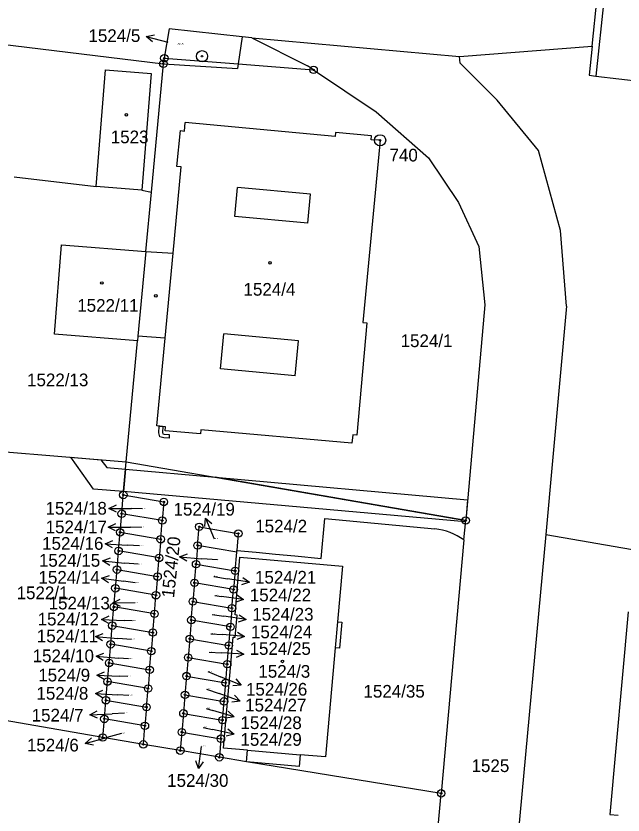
# Model space of a CAD drawing. Extents: x -755819 to -753140, y -1169796 to -1166000.
# Drawn here: x -755354.7 to -755273.4, y -1167489.6 to -1167382.6 of the extents above; entities that cross this region are included whole.
import ezdxf

# ---------------------------------------------------------------- set-up
doc = ezdxf.new("R2010")
doc.units = 0
for name, color, linetype in [('Vrstva 1', 7, 'Continuous'), ('Vrstva 16', 7, 'Continuous'), ('Vrstva 17', 7, 'Continuous'), ('Vrstva 18', 7, 'Continuous'), ('Vrstva 19', 7, 'Continuous'), ('Vrstva 24', 7, 'Continuous'), ('Vrstva 25', 7, 'Continuous'), ('Vrstva 27', 7, 'Continuous'), ('Vrstva 4', 7, 'Continuous'), ('Vrstva 6', 7, 'Continuous')]:
    doc.layers.add(name, color=color, linetype=linetype)

msp = doc.modelspace()

# ---------------------------------------------------------------- linework, layer by layer
at = {"layer": 'Vrstva 1'}
for p, q in [((-755274.17, -1167363.61), (-755277.03, -1167390.61)), ((-755277.52, -1167386.63), (-755276.37, -1167375.43)), ((-755334.23, -1167384.27), (-755334.86, -1167388.23)), ((-755324.43, -1167385.34), (-755334.23, -1167384.27)), ((-755323.11, -1167385.48), (-755324.43, -1167385.34)), ((-755356.99, -1167386.31), (-755334.98, -1167388.97)), ((-755323.11, -1167385.48), (-755295.28, -1167388)), ((-755323.11, -1167385.48), (-755315.68, -1167389.23)), ((-755295.28, -1167388), (-755277.52, -1167386.63)), ((-755277.52, -1167386.63), (-755277.89, -1167390.5)), ((-755334.98, -1167388.97), (-755334.86, -1167388.23)), ((-755334.86, -1167388.23), (-755324.96, -1167389)), ((-755295.19, -1167388.88), (-755295.28, -1167388)), ((-755336.59, -1167406.17), (-755334.98, -1167388.97)), ((-755324.96, -1167389), (-755314.85, -1167389.79)), ((-755314.85, -1167389.79), (-755315.68, -1167389.23)), ((-755290.22, -1167393.83), (-755295.19, -1167388.88)), ((-755314.85, -1167389.79), (-755306.48, -1167395.41)), ((-755277.89, -1167390.5), (-755277.03, -1167390.61)), ((-755277.03, -1167390.61), (-755237.24, -1167395.46)), ((-755284.69, -1167400.61), (-755290.22, -1167393.83)), ((-755306.48, -1167395.41), (-755299.43, -1167401.59)), ((-755332.16, -1167397.98), (-755332.05, -1167396.83)), ((-755311.97, -1167398.71), (-755332.05, -1167396.83)), ((-755333.16, -1167402.75), (-755332.71, -1167397.93)), ((-755332.71, -1167397.93), (-755332.16, -1167397.98)), ((-755311.91, -1167398.16), (-755311.97, -1167398.71)), ((-755307.1, -1167398.61), (-755311.91, -1167398.16)), ((-755305.93, -1167399.22), (-755308.23, -1167423.64)), ((-755307.15, -1167399.16), (-755307.1, -1167398.61)), ((-755305.93, -1167399.22), (-755307.15, -1167399.16)), ((-755281.73, -1167411.32), (-755284.69, -1167400.61)), ((-755299.43, -1167401.59), (-755295.43, -1167407.56)), ((-755333.69, -1167414.33), (-755332.61, -1167402.8)), ((-755332.61, -1167402.8), (-755333.16, -1167402.75)), ((-755355.01, -1167404.1), (-755344.01, -1167405.43)), ((-755337.89, -1167405.92), (-755344.01, -1167405.43)), ((-755337.89, -1167405.92), (-755336.59, -1167406.17)), ((-755337.33, -1167414.12), (-755336.59, -1167406.17)), ((-755295.43, -1167407.56), (-755292.69, -1167413.43)), ((-755280.95, -1167421.43), (-755281.73, -1167411.32)), ((-755349.58, -1167425.21), (-755348.65, -1167413.24)), ((-755348.65, -1167413.24), (-755337.33, -1167414.12)), ((-755337.33, -1167414.12), (-755338.42, -1167425.47)), ((-755337.33, -1167414.12), (-755333.69, -1167414.33)), ((-755292.69, -1167413.43), (-755291.87, -1167421.27)), ((-755291.87, -1167421.27), (-755294.46, -1167450.16)), ((-755280.95, -1167421.43), (-755283.73, -1167452.02)), ((-755307.69, -1167423.69), (-755309.06, -1167438.71)), ((-755308.23, -1167423.64), (-755307.69, -1167423.69)), ((-755338.46, -1167426.07), (-755349.58, -1167425.21)), ((-755338.42, -1167425.47), (-755338.46, -1167426.07)), ((-755334.76, -1167425.72), (-755338.42, -1167425.47)), ((-755335.86, -1167437.49), (-755334.76, -1167425.72)), ((-755339.98, -1167442.31), (-755338.46, -1167426.07)), ((-755334.71, -1167437.59), (-755335.86, -1167437.49)), ((-755334.76, -1167438.14), (-755334.71, -1167437.59)), ((-755330.02, -1167438.56), (-755334.76, -1167438.14)), ((-755329.97, -1167438.01), (-755330.02, -1167438.56)), ((-755309.71, -1167439.8), (-755329.97, -1167438.01)), ((-755309.6, -1167438.66), (-755309.71, -1167439.8)), ((-755309.06, -1167438.71), (-755309.6, -1167438.66)), ((-755359.93, -1167440.64), (-755339.98, -1167442.31)), ((-755340.36, -1167446.74), (-755339.98, -1167442.31)), ((-755340.57, -1167449.25), (-755340.36, -1167446.74)), ((-755340.36, -1167446.74), (-755334.92, -1167447.67)), ((-755334.92, -1167447.67), (-755335.13, -1167450.16)), ((-755340.78, -1167451.74), (-755340.57, -1167449.25)), ((-755335.13, -1167450.16), (-755340.57, -1167449.25)), ((-755335.34, -1167452.67), (-755335.13, -1167450.16)), ((-755313.81, -1167455.23), (-755313.34, -1167449.88)), ((-755313.34, -1167449.88), (-755298.59, -1167451.28)), ((-755294.69, -1167452.75), (-755294.46, -1167450.16)), ((-755340.99, -1167454.24), (-755340.78, -1167451.74)), ((-755340.78, -1167451.74), (-755335.34, -1167452.67)), ((-755330.4, -1167453.51), (-755330.18, -1167451)), ((-755330.18, -1167451), (-755324.94, -1167451.9)), ((-755335.34, -1167452.67), (-755335.55, -1167455.17)), ((-755324.94, -1167451.9), (-755325.13, -1167454.16)), ((-755294.69, -1167452.75), (-755297.74, -1167486.71)), ((-755283.73, -1167452.02), (-755297.56, -1167602.68)), ((-755330.4, -1167453.51), (-755330.6, -1167456.01)), ((-755325.15, -1167454.4), (-755330.4, -1167453.51)), ((-755341.2, -1167456.74), (-755340.99, -1167454.24)), ((-755335.55, -1167455.17), (-755340.99, -1167454.24)), ((-755325.36, -1167456.9), (-755325.15, -1167454.4)), ((-755325.15, -1167454.4), (-755325.13, -1167454.16)), ((-755325.13, -1167454.16), (-755322.54, -1167454.4)), ((-755322.54, -1167454.4), (-755319.95, -1167454.65)), ((-755319.95, -1167454.65), (-755317.36, -1167454.89)), ((-755317.36, -1167454.89), (-755313.81, -1167455.23)), ((-755335.76, -1167457.67), (-755335.55, -1167455.17)), ((-755330.82, -1167458.51), (-755330.6, -1167456.01)), ((-755330.6, -1167456.01), (-755325.36, -1167456.9)), ((-755325.38, -1167462.81), (-755324.73, -1167455.07)), ((-755324.73, -1167455.07), (-755310.98, -1167456.26)), ((-755341.42, -1167459.24), (-755341.2, -1167456.74)), ((-755341.2, -1167456.74), (-755335.76, -1167457.67)), ((-755325.36, -1167456.9), (-755325.57, -1167459.4)), ((-755310.98, -1167456.26), (-755311.66, -1167463.72)), ((-755335.76, -1167457.67), (-755335.98, -1167460.17)), ((-755330.82, -1167458.51), (-755331.03, -1167461.01)), ((-755325.57, -1167459.4), (-755330.82, -1167458.51)), ((-755341.63, -1167461.74), (-755341.42, -1167459.24)), ((-755335.98, -1167460.17), (-755341.42, -1167459.24)), ((-755336.18, -1167462.66), (-755335.98, -1167460.17)), ((-755325.79, -1167461.9), (-755325.57, -1167459.4)), ((-755331.24, -1167463.5), (-755331.03, -1167461.01)), ((-755331.03, -1167461.01), (-755325.79, -1167461.9)), ((-755341.84, -1167464.24), (-755341.63, -1167461.74)), ((-755336.18, -1167462.66), (-755341.63, -1167461.74)), ((-755325.79, -1167461.9), (-755326, -1167464.4)), ((-755272.67, -1167462.4), (-755275.15, -1167489.55)), ((-755336.4, -1167465.17), (-755336.18, -1167462.66)), ((-755331.24, -1167463.5), (-755331.45, -1167466.01)), ((-755326, -1167464.4), (-755331.24, -1167463.5)), ((-755325.11, -1167462.83), (-755325.38, -1167462.81)), ((-755325.37, -1167465.81), (-755325.11, -1167462.83)), ((-755342.05, -1167466.74), (-755341.84, -1167464.24)), ((-755341.84, -1167464.24), (-755336.4, -1167465.17)), ((-755326.21, -1167466.9), (-755326, -1167464.4)), ((-755311.66, -1167463.72), (-755311.07, -1167463.77)), ((-755311.07, -1167463.77), (-755311.37, -1167467.27)), ((-755336.4, -1167465.17), (-755336.61, -1167467.66)), ((-755331.45, -1167466.01), (-755331.66, -1167468.51)), ((-755331.45, -1167466.01), (-755326.21, -1167466.9)), ((-755326.94, -1167480.66), (-755325.64, -1167465.79)), ((-755325.64, -1167465.79), (-755325.37, -1167465.81)), ((-755342.26, -1167469.24), (-755342.05, -1167466.74)), ((-755336.61, -1167467.66), (-755342.05, -1167466.74)), ((-755336.83, -1167470.16), (-755336.61, -1167467.66)), ((-755326.42, -1167469.4), (-755326.21, -1167466.9)), ((-755311.96, -1167467.22), (-755313.23, -1167481.83)), ((-755311.37, -1167467.27), (-755311.96, -1167467.22)), ((-755331.66, -1167468.51), (-755331.88, -1167471)), ((-755331.66, -1167468.51), (-755326.42, -1167469.4)), ((-755342.47, -1167471.74), (-755342.26, -1167469.24)), ((-755342.26, -1167469.24), (-755336.83, -1167470.16)), ((-755326.63, -1167471.9), (-755326.42, -1167469.4)), ((-755336.83, -1167470.16), (-755337.03, -1167472.67)), ((-755331.88, -1167471), (-755332.09, -1167473.51)), ((-755331.88, -1167471), (-755326.63, -1167471.9)), ((-755342.69, -1167474.24), (-755342.47, -1167471.74)), ((-755337.03, -1167472.67), (-755342.47, -1167471.74)), ((-755326.85, -1167474.39), (-755326.63, -1167471.9)), ((-755337.25, -1167475.16), (-755337.03, -1167472.67)), ((-755332.09, -1167473.51), (-755332.3, -1167476)), ((-755332.09, -1167473.51), (-755326.85, -1167474.39)), ((-755342.9, -1167476.74), (-755342.69, -1167474.24)), ((-755342.69, -1167474.24), (-755337.25, -1167475.16)), ((-755337.25, -1167475.16), (-755337.46, -1167477.66)), ((-755327.06, -1167476.9), (-755326.85, -1167474.39)), ((-755343.11, -1167479.23), (-755364.6, -1167475.48)), ((-755332.3, -1167476), (-755332.51, -1167478.51)), ((-755332.3, -1167476), (-755327.06, -1167476.9)), ((-755343.11, -1167479.23), (-755342.9, -1167476.74)), ((-755337.46, -1167477.66), (-755342.9, -1167476.74)), ((-755327.27, -1167479.39), (-755327.06, -1167476.9)), ((-755337.67, -1167480.15), (-755337.46, -1167477.66)), ((-755337.67, -1167480.15), (-755343.11, -1167479.23)), ((-755332.51, -1167478.51), (-755332.72, -1167480.99)), ((-755332.51, -1167478.51), (-755327.27, -1167479.39)), ((-755327.27, -1167479.39), (-755327.48, -1167481.88)), ((-755332.72, -1167480.99), (-755337.67, -1167480.15)), ((-755327.48, -1167481.88), (-755332.72, -1167480.99)), ((-755323.72, -1167480.94), (-755326.94, -1167480.66)), ((-755323.86, -1167482.5), (-755323.72, -1167480.94)), ((-755316.64, -1167481.55), (-755316.77, -1167483.12)), ((-755313.23, -1167481.83), (-755316.64, -1167481.55)), ((-755323.86, -1167482.5), (-755327.48, -1167481.88)), ((-755297.74, -1167486.71), (-755323.86, -1167482.5)), ((-755316.77, -1167483.12), (-755323.86, -1167482.5)), ((-755300.03, -1167511.52), (-755297.74, -1167486.71)), ((-755275.15, -1167489.55), (-755274.02, -1167489.65))]:
    msp.add_line(p, q, dxfattribs=at)
msp.add_arc((-755299.5, -1167459.59), 8.36, 54.9139, 83.7809, dxfattribs=at)
at = {"layer": 'Vrstva 16'}
for p, q in [((-755337.29, -1167385.3), (-755334.39, -1167386.09)), ((-755342.28, -1167448.53), (-755339.28, -1167448.56)), ((-755337.78, -1167448.58), (-755339.28, -1167448.56)), ((-755329.36, -1167449.86), (-755328.19, -1167452.62)), ((-755342.38, -1167451.03), (-755339.38, -1167451.06)), ((-755337.93, -1167451.08), (-755339.38, -1167451.06)), ((-755342.77, -1167453.28), (-755339.78, -1167453.47)), ((-755338.18, -1167453.57), (-755339.78, -1167453.47)), ((-755343.13, -1167455.58), (-755340.14, -1167455.86)), ((-755338.38, -1167456.02), (-755340.14, -1167455.86)), ((-755332.81, -1167455.03), (-755329.82, -1167455.28)), ((-755327.73, -1167455.45), (-755329.82, -1167455.28)), ((-755343.28, -1167457.87), (-755340.31, -1167458.29)), ((-755328.24, -1167457.67), (-755326.4, -1167457.96)), ((-755323.44, -1167458.42), (-755326.4, -1167457.96)), ((-755338.76, -1167458.51), (-755340.31, -1167458.29)), ((-755328.09, -1167460.22), (-755327.21, -1167460.33)), ((-755341.76, -1167461.21), (-755338.76, -1167461.16)), ((-755324.23, -1167460.72), (-755327.21, -1167460.33)), ((-755343.26, -1167463.4), (-755340.26, -1167463.55)), ((-755328.44, -1167462.77), (-755326.86, -1167462.99)), ((-755323.89, -1167463.42), (-755326.86, -1167462.99)), ((-755339.16, -1167463.61), (-755340.26, -1167463.55)), ((-755328.64, -1167465.32), (-755327.08, -1167465.45)), ((-755324.09, -1167465.71), (-755327.08, -1167465.45)), ((-755344.1, -1167465.71), (-755341.11, -1167465.95)), ((-755339.26, -1167466.1), (-755341.11, -1167465.95)), ((-755344, -1167468.35), (-755341.01, -1167468.59)), ((-755339.65, -1167468.7), (-755341.01, -1167468.59)), ((-755328.84, -1167467.82), (-755327.18, -1167467.9)), ((-755324.18, -1167468.06), (-755327.18, -1167467.9)), ((-755343.9, -1167470.9), (-755340.9, -1167471.01)), ((-755329.04, -1167470.41), (-755327.33, -1167471.09)), ((-755339.75, -1167471.05), (-755340.9, -1167471.01)), ((-755324.54, -1167472.2), (-755327.33, -1167471.09)), ((-755329.19, -1167472.75), (-755327.52, -1167473.34)), ((-755344.1, -1167473.35), (-755341.11, -1167473.52)), ((-755339.6, -1167473.6), (-755341.11, -1167473.52)), ((-755324.69, -1167474.34), (-755327.52, -1167473.34)), ((-755344.86, -1167476.2), (-755341.86, -1167476.04)), ((-755340.2, -1167475.95), (-755341.86, -1167476.04)), ((-755329.24, -1167475.35), (-755328.37, -1167475.6)), ((-755325.49, -1167476.45), (-755328.37, -1167475.6)), ((-755329.64, -1167477.9), (-755328.42, -1167478.16)), ((-755325.49, -1167478.79), (-755328.42, -1167478.16)), ((-755345.45, -1167480.04), (-755342.56, -1167479.24)), ((-755340.6, -1167478.7), (-755342.56, -1167479.24)), ((-755330.26, -1167483.4), (-755329.89, -1167480.42))]:
    msp.add_line(p, q, dxfattribs=at)
for points in [[(-755336.45, -1167386.05), (-755337.29, -1167385.3), (-755336.19, -1167385.08)], [(-755341.29, -1167449.04), (-755342.28, -1167448.53), (-755341.27, -1167448.04)], [(-755341.39, -1167451.54), (-755342.38, -1167451.03), (-755341.37, -1167450.54)], [(-755329.43, -1167450.97), (-755329.36, -1167449.86), (-755328.51, -1167450.58)], [(-755341.81, -1167453.84), (-755342.77, -1167453.28), (-755341.74, -1167452.84)], [(-755331.85, -1167455.61), (-755332.81, -1167455.03), (-755331.77, -1167454.62)], [(-755342.18, -1167456.17), (-755343.13, -1167455.58), (-755342.08, -1167455.17)], [(-755342.36, -1167458.51), (-755343.28, -1167457.87), (-755342.22, -1167457.52)], [(-755324.35, -1167457.78), (-755323.44, -1167458.42), (-755324.5, -1167458.76)], [(-755325.16, -1167460.09), (-755324.23, -1167460.72), (-755325.29, -1167461.08)], [(-755340.75, -1167461.69), (-755341.76, -1167461.21), (-755340.77, -1167460.69)], [(-755342.28, -1167463.95), (-755343.26, -1167463.4), (-755342.23, -1167462.95)], [(-755324.81, -1167462.78), (-755323.89, -1167463.42), (-755324.95, -1167463.77)], [(-755343.14, -1167466.28), (-755344.1, -1167465.71), (-755343.06, -1167465.29)], [(-755325.04, -1167465.13), (-755324.09, -1167465.71), (-755325.13, -1167466.12)], [(-755325.16, -1167467.51), (-755324.18, -1167468.06), (-755325.21, -1167468.51)], [(-755343.04, -1167468.93), (-755344, -1167468.35), (-755342.96, -1167467.93)], [(-755342.92, -1167471.44), (-755343.9, -1167470.9), (-755342.88, -1167470.44)], [(-755325.29, -1167471.36), (-755324.54, -1167472.2), (-755325.66, -1167472.29)], [(-755343.14, -1167473.91), (-755344.1, -1167473.35), (-755343.08, -1167472.91)], [(-755325.47, -1167473.54), (-755324.69, -1167474.34), (-755325.8, -1167474.48)], [(-755343.83, -1167476.65), (-755344.86, -1167476.2), (-755343.88, -1167475.65)], [(-755326.31, -1167475.68), (-755325.49, -1167476.45), (-755326.59, -1167476.64)], [(-755326.36, -1167478.09), (-755325.49, -1167478.79), (-755326.57, -1167479.07)], [(-755344.35, -1167480.26), (-755345.45, -1167480.04), (-755344.62, -1167479.29)], [(-755329.64, -1167482.47), (-755330.26, -1167483.4), (-755330.63, -1167482.34)]]:
    msp.add_lwpolyline(points, dxfattribs=at)
at = {"layer": 'Vrstva 24'}
for centre, radius in [((-755329.8, -1167387.96), 0.75), ((-755334.98, -1167388.97), 0.5), ((-755334.86, -1167388.23), 0.5), ((-755334.86, -1167388.23), 0.1), ((-755329.8, -1167387.96), 0.1), ((-755334.98, -1167388.97), 0.1), ((-755314.85, -1167389.79), 0.5), ((-755314.85, -1167389.79), 0.1), ((-755305.93, -1167399.22), 0.75), ((-755305.93, -1167399.22), 0.1), ((-755340.36, -1167446.74), 0.5), ((-755340.36, -1167446.74), 0.1), ((-755334.92, -1167447.67), 0.5), ((-755334.92, -1167447.67), 0.1), ((-755340.57, -1167449.25), 0.5), ((-755340.57, -1167449.25), 0.1), ((-755335.13, -1167450.16), 0.5), ((-755335.13, -1167450.16), 0.1), ((-755330.18, -1167451), 0.5), ((-755294.46, -1167450.16), 0.5), ((-755294.46, -1167450.16), 0.1), ((-755340.78, -1167451.74), 0.5), ((-755340.78, -1167451.74), 0.1), ((-755330.18, -1167451), 0.1), ((-755324.94, -1167451.9), 0.5), ((-755335.34, -1167452.67), 0.5), ((-755335.34, -1167452.67), 0.1), ((-755324.94, -1167451.9), 0.1), ((-755340.99, -1167454.24), 0.5), ((-755330.4, -1167453.51), 0.5), ((-755330.4, -1167453.51), 0.1), ((-755340.99, -1167454.24), 0.1), ((-755335.55, -1167455.17), 0.5), ((-755335.55, -1167455.17), 0.1), ((-755330.6, -1167456.01), 0.5), ((-755330.6, -1167456.01), 0.1), ((-755341.2, -1167456.74), 0.5), ((-755341.2, -1167456.74), 0.1), ((-755325.36, -1167456.9), 0.5), ((-755325.36, -1167456.9), 0.1), ((-755335.76, -1167457.67), 0.5), ((-755335.76, -1167457.67), 0.1), ((-755330.82, -1167458.51), 0.5), ((-755341.42, -1167459.24), 0.5), ((-755341.42, -1167459.24), 0.1), ((-755330.82, -1167458.51), 0.1), ((-755325.57, -1167459.4), 0.5), ((-755335.98, -1167460.17), 0.5), ((-755335.98, -1167460.17), 0.1), ((-755325.57, -1167459.4), 0.1), ((-755341.63, -1167461.74), 0.5), ((-755331.03, -1167461.01), 0.5), ((-755331.03, -1167461.01), 0.1), ((-755341.63, -1167461.74), 0.1), ((-755336.18, -1167462.66), 0.5), ((-755325.79, -1167461.9), 0.5), ((-755325.79, -1167461.9), 0.1), ((-755336.18, -1167462.66), 0.1), ((-755331.24, -1167463.5), 0.5), ((-755331.24, -1167463.5), 0.1), ((-755341.84, -1167464.24), 0.5), ((-755341.84, -1167464.24), 0.1), ((-755326, -1167464.4), 0.5), ((-755326, -1167464.4), 0.1), ((-755336.4, -1167465.17), 0.5), ((-755336.4, -1167465.17), 0.1), ((-755331.45, -1167466.01), 0.5), ((-755342.05, -1167466.74), 0.5), ((-755342.05, -1167466.74), 0.1), ((-755331.45, -1167466.01), 0.1), ((-755326.21, -1167466.9), 0.5), ((-755336.61, -1167467.66), 0.5), ((-755336.61, -1167467.66), 0.1), ((-755326.21, -1167466.9), 0.1), ((-755342.26, -1167469.24), 0.5), ((-755331.66, -1167468.51), 0.5), ((-755331.66, -1167468.51), 0.1), ((-755342.26, -1167469.24), 0.1), ((-755336.83, -1167470.16), 0.5), ((-755326.42, -1167469.4), 0.5), ((-755326.42, -1167469.4), 0.1), ((-755336.83, -1167470.16), 0.1), ((-755331.88, -1167471), 0.5), ((-755331.88, -1167471), 0.1), ((-755342.47, -1167471.74), 0.5), ((-755342.47, -1167471.74), 0.1), ((-755326.63, -1167471.9), 0.5), ((-755326.63, -1167471.9), 0.1), ((-755337.03, -1167472.67), 0.5), ((-755337.03, -1167472.67), 0.1), ((-755332.09, -1167473.51), 0.5), ((-755342.69, -1167474.24), 0.5), ((-755342.69, -1167474.24), 0.1), ((-755332.09, -1167473.51), 0.1), ((-755326.85, -1167474.39), 0.5), ((-755337.25, -1167475.16), 0.5), ((-755337.25, -1167475.16), 0.1), ((-755326.85, -1167474.39), 0.1), ((-755342.9, -1167476.74), 0.5), ((-755332.3, -1167476), 0.5), ((-755332.3, -1167476), 0.1), ((-755342.9, -1167476.74), 0.1), ((-755337.46, -1167477.66), 0.5), ((-755327.06, -1167476.9), 0.5), ((-755327.06, -1167476.9), 0.1), ((-755337.46, -1167477.66), 0.1), ((-755332.51, -1167478.51), 0.5), ((-755332.51, -1167478.51), 0.1), ((-755343.11, -1167479.23), 0.5), ((-755343.11, -1167479.23), 0.1), ((-755327.27, -1167479.39), 0.5), ((-755327.27, -1167479.39), 0.1), ((-755337.67, -1167480.15), 0.5), ((-755337.67, -1167480.15), 0.1), ((-755332.72, -1167480.99), 0.5), ((-755332.72, -1167480.99), 0.1), ((-755327.48, -1167481.88), 0.5), ((-755327.48, -1167481.88), 0.1), ((-755297.74, -1167486.71), 0.5), ((-755297.74, -1167486.71), 0.1)]:
    msp.add_circle(centre, radius, dxfattribs=at)
at = {"layer": 'Vrstva 25'}
for centre in [(-755339.95, -1167395.81), (-755320.69, -1167415.63), (-755343.23, -1167418.34), (-755336, -1167420.06), (-755319.03, -1167469.03)]:
    msp.add_circle(centre, 0.175, dxfattribs=at)
at = {"layer": 'Vrstva 27'}
for p, q in [((-755335.6, -1167438.41), (-755335.53, -1167437.52)), ((-755335.53, -1167437.52), (-755335.04, -1167437.56)), ((-755335.04, -1167437.56), (-755335.1, -1167438.35)), ((-755335.44, -1167438.93), (-755335.6, -1167438.41)), ((-755335.1, -1167438.35), (-755335.04, -1167438.53)), ((-755335.04, -1167438.53), (-755334.86, -1167438.58)), ((-755334.86, -1167438.58), (-755334.19, -1167438.63)), ((-755334.19, -1167438.63), (-755334.23, -1167439.13)), ((-755334.94, -1167439.08), (-755335.44, -1167438.93)), ((-755334.23, -1167439.13), (-755334.94, -1167439.08)), ((-755344.34, -1167445.94), (-755347.37, -1167441.69)), ((-755347.37, -1167441.69), (-755343.36, -1167442.03)), ((-755343.36, -1167442.03), (-755342.57, -1167443.08)), ((-755342.57, -1167443.08), (-755340.06, -1167443.3)), ((-755340.32, -1167446.29), (-755340.06, -1167443.3)), ((-755340.06, -1167443.3), (-755340.32, -1167446.29)), ((-755340.06, -1167443.3), (-755328.05, -1167444.37)), ((-755328.05, -1167444.37), (-755294.46, -1167450.16)), ((-755328.05, -1167444.37), (-755294.21, -1167447.37)), ((-755294.46, -1167450.16), (-755328.05, -1167444.37)), ((-755328.05, -1167444.37), (-755294.21, -1167447.37)), ((-755294.46, -1167450.16), (-755328.05, -1167444.37)), ((-755340.32, -1167446.29), (-755344.34, -1167445.94)), ((-755294.48, -1167450.35), (-755340.32, -1167446.29)), ((-755294.21, -1167447.37), (-755294.46, -1167450.16)), ((-755294.21, -1167447.37), (-755294.46, -1167450.16)), ((-755294.46, -1167450.16), (-755294.48, -1167450.35))]:
    msp.add_line(p, q, dxfattribs=at)
at = {"layer": 'Vrstva 4'}
for p, q in [((-755324.43, -1167385.34), (-755324.96, -1167389)), ((-755334.98, -1167388.97), (-755325.05, -1167389.6)), ((-755324.96, -1167389), (-755325.05, -1167389.6)), ((-755344.01, -1167405.43), (-755342.76, -1167389.79)), ((-755342.76, -1167389.79), (-755336.64, -1167390.28)), ((-755336.64, -1167390.28), (-755337.89, -1167405.92)), ((-755325.41, -1167409.42), (-755325.05, -1167405.54)), ((-755315.24, -1167406.46), (-755325.05, -1167405.54)), ((-755315.6, -1167410.34), (-755315.24, -1167406.46)), ((-755315.6, -1167410.34), (-755325.41, -1167409.42)), ((-755334.76, -1167425.72), (-755333.69, -1167414.33)), ((-755327.32, -1167429.85), (-755326.88, -1167425.17)), ((-755316.88, -1167426.1), (-755326.88, -1167425.17)), ((-755317.32, -1167430.78), (-755316.88, -1167426.1)), ((-755317.32, -1167430.78), (-755327.32, -1167429.85)), ((-755311.66, -1167463.72), (-755311.96, -1167467.22)), ((-755323.72, -1167480.94), (-755316.64, -1167481.55))]:
    msp.add_line(p, q, dxfattribs=at)
at = {"layer": 'Vrstva 6'}
for p, q in [((-755339.98, -1167442.31), (-755294.46, -1167450.16)), ((-755283.73, -1167452.02), (-755271.09, -1167454.2))]:
    msp.add_line(p, q, dxfattribs=at)

# ---------------------------------------------------------------- texts
at = {"layer": 'Vrstva 16'}
for s, p in [('1524/5', (-755345.03, -1167386.05)), ('1524/18', (-755350.78, -1167449.37)), ('1524/19', (-755333.62, -1167449.5)), ('1524/17', (-755350.77, -1167451.87)), ('1524/16', (-755351.24, -1167454.08)), ('1524/15', (-755351.67, -1167456.35)), ('1524/14', (-755351.73, -1167458.62)), ('1524/21', (-755322.7, -1167458.61)), ('1524/22', (-755323.4, -1167460.99)), ('1524/13', (-755350.37, -1167462.07)), ('1524/12', (-755351.84, -1167464.22)), ('1524/23', (-755323.07, -1167463.57)), ('1524/24', (-755323.24, -1167465.93)), ('1524/11', (-755351.95, -1167466.49)), ('1524/25', (-755323.43, -1167468.16)), ('1524/10', (-755352.51, -1167469.14)), ('1524/9', (-755351.76, -1167471.72)), ('1524/26', (-755323.91, -1167473.62)), ('1524/8', (-755352, -1167474.16)), ('1524/27', (-755324.03, -1167475.74)), ('1524/7', (-755352.64, -1167477.09)), ('1524/28', (-755324.65, -1167478.1)), ('1524/6', (-755353.28, -1167481.1)), ('1524/29', (-755324.65, -1167480.34)), ('1524/30', (-755334.48, -1167485.84))]:
    msp.add_text(s, height=1.7, dxfattribs=at).set_placement(p)
msp.add_text('1524/20', height=1.7, rotation=83.8237, dxfattribs=at).set_placement((-755333.56, -1167460.58))
at = {"layer": 'Vrstva 17'}
msp.add_text('740', height=1.7, dxfattribs=at).set_placement((-755304.67, -1167402.06))
at = {"layer": 'Vrstva 18'}
for s, height, p in [('1524/5', 0.2, (-755333.15, -1167386.41)), ('1524/1', 1.7, (-755303.18, -1167426.93)), ('1522/13', 1.7, (-755353.26, -1167432.17)), ('1524/18', 0.1, (-755337.76, -1167448.58)), ('1524/2', 1.7, (-755322.67, -1167451.76)), ('1524/17', 0.1, (-755337.91, -1167451.08)), ('1524/19', 0.1, (-755328.17, -1167452.62)), ('1524/16', 0.1, (-755338.16, -1167453.57)), ('1524/15', 0.1, (-755338.36, -1167456.02)), ('1524/20', 0.1, (-755328.01, -1167455.45)), ('1524/21', 0.1, (-755328.22, -1167457.67)), ('1522/1', 1.7, (-755354.66, -1167460.7)), ('1524/14', 0.1, (-755338.74, -1167458.51)), ('1524/22', 0.1, (-755328.07, -1167460.22)), ('1524/13', 0.1, (-755338.74, -1167461.16)), ('1524/12', 0.1, (-755339.14, -1167463.61)), ('1524/23', 0.1, (-755328.42, -1167462.77)), ('1524/24', 0.1, (-755328.62, -1167465.32)), ('1524/11', 0.1, (-755339.24, -1167466.1)), ('1524/25', 0.1, (-755328.82, -1167467.82)), ('1524/10', 0.1, (-755339.63, -1167468.7)), ('1524/9', 0.1, (-755339.73, -1167471.05)), ('1524/26', 0.1, (-755329.02, -1167470.41)), ('1524/27', 0.1, (-755329.17, -1167472.75)), ('1524/35', 1.7, (-755308.16, -1167473.89)), ('1524/8', 0.1, (-755339.58, -1167473.6)), ('1524/28', 0.1, (-755329.22, -1167475.35)), ('1524/7', 0.1, (-755340.18, -1167475.95)), ('1524/29', 0.1, (-755329.62, -1167477.9)), ('1524/6', 0.1, (-755340.58, -1167478.7)), ('1524/30', 0.1, (-755329.87, -1167480.42)), ('1525', 1.7, (-755293.67, -1167483.86))]:
    msp.add_text(s, height=height, dxfattribs=at).set_placement(p)
at = {"layer": 'Vrstva 19'}
for s, p in [('1523', (-755342.04, -1167399.62)), ('1524/4', (-755324.24, -1167420.04)), ('1522/11', (-755346.53, -1167422.2)), ('1524/3', (-755322.25, -1167471.22))]:
    msp.add_text(s, height=1.7, dxfattribs=at).set_placement(p)

doc.saveas('drawing.dxf')
